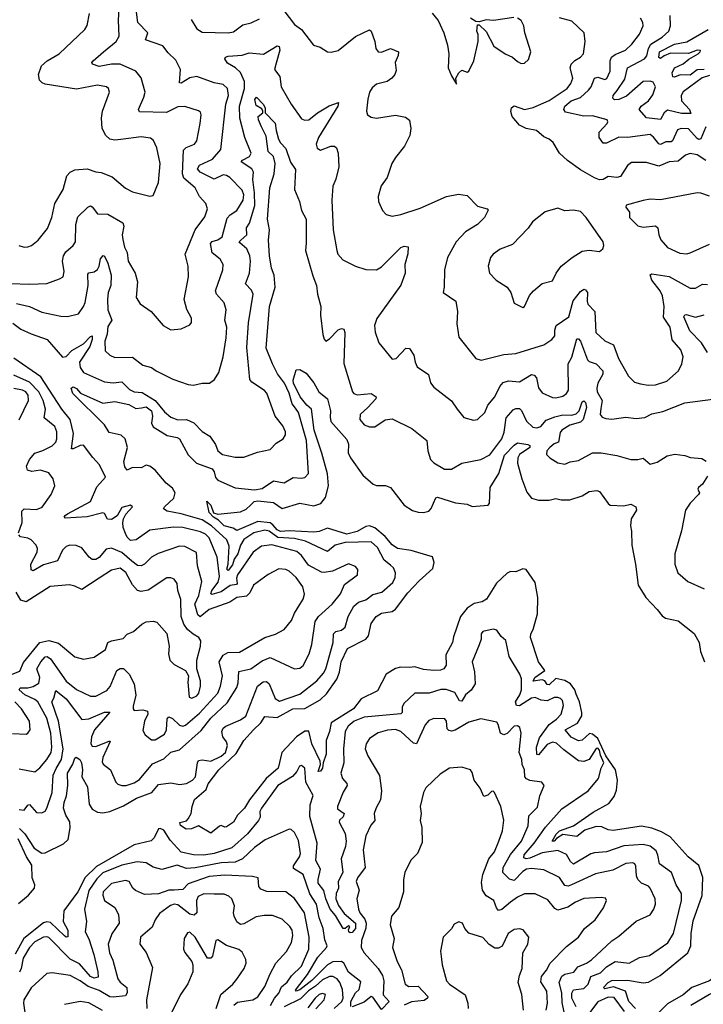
# Model space of a CAD drawing. Extents: x 1246230 to 1426786, y 660032 to 763141.
# Tile 437 of 566: x 1412799 to 1416720, y 688809 to 694460. Entities that reach past the tile are written whole.
import ezdxf

# ---------------------------------------------------------------- set-up
doc = ezdxf.new("R2010")
doc.units = 0

msp = doc.modelspace()

# ---------------------------------------------------------------- linework, layer by layer
at = {"layer": '0CON10XD'}
for points in [[(1412745, 692946.2), (1412855, 692942.3), (1412955, 692946.7), (1413027.6, 692972.4), (1413047.1, 692985), (1413053.3, 693015), (1413043.8, 693075), (1413050.4, 693105), (1413062.7, 693127.3), (1413105.3, 693164.7), (1413118.8, 693185), (1413120.5, 693285), (1413131.3, 693328.7), (1413189.2, 693385), (1413205, 693391.4), (1413215, 693387.1), (1413245, 693346.2), (1413305, 693343.5), (1413389.5, 693295), (1413395.4, 693275), (1413386.2, 693225), (1413389.4, 693199.4), (1413400.5, 693155), (1413415.5, 693125), (1413421.1, 693075), (1413460.5, 693005), (1413473.5, 692955), (1413467.1, 692865), (1413489.1, 692829.1), (1413553.3, 692785), (1413621.2, 692705), (1413665, 692681.2), (1413725, 692686), (1413775, 692710), (1413785, 692722.5), (1413785, 692747.5), (1413756.8, 692796.8), (1413742.5, 692855), (1413767.5, 692985), (1413765.5, 693045), (1413748.6, 693115), (1413805, 693254.4), (1413860.4, 693329.6), (1413875.4, 693375), (1413866.7, 693405), (1413829.4, 693445), (1413804.5, 693495), (1413740.5, 693550.5), (1413731.7, 693575), (1413737.6, 693712.4), (1413753.1, 693726.9), (1413801.4, 693745), (1413815.3, 693764.7), (1413834.6, 693865), (1413839.4, 693915), (1413835, 693928.8), (1413825, 693938.1), (1413745, 693962.7), (1413705, 693960), (1413641.5, 693928.5), (1413485, 693931.4), (1413479.4, 693945), (1413511.1, 694015), (1413518.6, 694045), (1413496.2, 694126.2), (1413464.2, 694165), (1413375, 694204.5), (1413325, 694205.9), (1413255, 694191.9), (1413216, 694205), (1413212, 694215), (1413220.8, 694225), (1413278.5, 694275), (1413352.1, 694335), (1413369.6, 694365), (1413365.7, 694455), (1413370.6, 694565)], [(1412781.1, 692831.1), (1412854.4, 692814.4), (1412925, 692782.4), (1413035, 692758.5), (1413073.7, 692756.3), (1413135, 692772.5), (1413165, 692814.4), (1413173.4, 692836.6), (1413192.2, 692935), (1413190.1, 692999.9), (1413195, 693008.1), (1413225, 693013.8), (1413245, 693026.5), (1413255.3, 693045), (1413262.3, 693087.7), (1413277.5, 693107.5), (1413285, 693103.8), (1413305, 693062.9), (1413322.6, 692995), (1413320.7, 692935), (1413306.4, 692895), (1413301.7, 692855), (1413304.4, 692795), (1413326.7, 692735), (1413305, 692699.2), (1413299.7, 692655), (1413286.7, 692615), (1413289.4, 692559.4), (1413316, 692535), (1413345, 692521.5), (1413445, 692524.4), (1413505, 692476.7), (1413555, 692464.5), (1413580.6, 692445), (1413677.2, 692397.2), (1413765, 692366.2), (1413795, 692362.9), (1413845, 692374.2), (1413887.5, 692375), (1413916.2, 692395), (1413941.4, 692435), (1413965.4, 692524.7), (1413983.8, 692635), (1413986.2, 692695), (1413974.6, 692735), (1413983.5, 692795), (1413971.1, 692835), (1413927.8, 692885), (1413922.1, 692905), (1413963.5, 693025), (1413965.5, 693055), (1413949.5, 693085), (1413902, 693122), (1413892.8, 693175), (1413901.9, 693188.1), (1413935, 693196.6), (1413960.4, 693215), (1413989, 693321), (1414005, 693340), (1414045, 693364.6), (1414080.4, 693425), (1414084.4, 693455), (1414075, 693481.5), (1414004.1, 693554.1), (1413985, 693566.8), (1413965, 693569.7), (1413915, 693546), (1413833.3, 693585), (1413817.9, 693605), (1413829.4, 693625), (1413905, 693660.8), (1413952.3, 693715), (1413981.1, 693975), (1413996, 694025), (1413990, 694065), (1413965, 694087.5), (1413915, 694098), (1413815, 694134), (1413775, 694127.2), (1413725, 694096.9), (1413715, 694098.8), (1413720.4, 694175), (1413695, 694228.1), (1413650.4, 694270.4), (1413619.6, 694309.6), (1413519.4, 694345), (1413533.1, 694385), (1413476.7, 694445), (1413463.9, 694535)], [(1414288.1, 694545), (1414375, 694433.2), (1414414.5, 694405), (1414484.6, 694314.6), (1414522.5, 694302.5), (1414565, 694275.8), (1414585.7, 694274.3), (1414625, 694284.4), (1414725, 694364.5), (1414805, 694402), (1414814.3, 694394.3), (1414835.5, 694335), (1414842.2, 694295), (1414855, 694276), (1414875, 694274.5), (1414925, 694294.4), (1414970.8, 694275), (1414969.5, 694255), (1414953.3, 694215), (1414957.9, 694167.9), (1414950, 694145), (1414934.3, 694125), (1414905.8, 694105), (1414845, 694090.8), (1414820.7, 694069.3), (1414805.8, 694045), (1414795.7, 694005), (1414788.8, 693935), (1414794.2, 693914.2), (1414815, 693900.8), (1414845, 693895.8), (1414955, 693911.9), (1415011.1, 693901.1), (1415034.2, 693884.2), (1415041.9, 693835), (1415036.9, 693795), (1415005.4, 693734.7), (1414955, 693670), (1414933.3, 693635), (1414906, 693555), (1414872.4, 693507.6), (1414854.2, 693445.8), (1414857.7, 693417.7), (1414880, 693365), (1414901.7, 693341.7), (1414935, 693331.9), (1414985, 693341.5), (1415095, 693378.9), (1415246.2, 693445), (1415315, 693458.2), (1415365, 693450.8), (1415425, 693390), (1415480, 693375), (1415486.4, 693366.4), (1415465.7, 693325), (1415425.3, 693284.7), (1415355, 693243.3), (1415301.9, 693185), (1415252.5, 693095), (1415235.5, 693024.4), (1415234.1, 692925.9), (1415227.5, 692895), (1415300, 692845), (1415309.5, 692785), (1415305.7, 692715.7)], [(1412793.3, 693165), (1412825, 693154.2), (1412845, 693155.8), (1412865.5, 693164.5), (1412903.8, 693195), (1412957.9, 693262.1), (1412982.9, 693325), (1413000, 693405), (1413048.9, 693485), (1413068.9, 693565), (1413087.5, 693585), (1413115, 693598.5), (1413185, 693604.5), (1413235, 693586.7), (1413265, 693582.9), (1413329.4, 693559.4), (1413405, 693494.2), (1413445, 693471.9), (1413545, 693448), (1413565, 693451.2), (1413594.4, 693525), (1413603.5, 693635), (1413585.7, 693725), (1413567, 693767), (1413549.5, 693779.5), (1413495, 693788.5), (1413378, 693772), (1413345, 693768.5), (1413315, 693775.6), (1413291.9, 693795), (1413272.5, 693835), (1413268.2, 693895), (1413273.8, 693935), (1413314.3, 694045), (1413307.1, 694065), (1413296, 694075), (1413245, 694084.6), (1413125, 694062.1), (1412945, 694090), (1412927.3, 694097.3), (1412913.1, 694113.1), (1412907.3, 694145), (1412924.4, 694195), (1412955.3, 694224.7), (1413024.2, 694265), (1413172.5, 694405), (1413185, 694427.5), (1413198.8, 694495)], [(1413781.9, 694461.9), (1413815, 694408.2), (1413845, 694388.5), (1413995, 694384.1), (1414025, 694390), (1414078.3, 694431.7), (1414126.9, 694443.1), (1414175, 694464.4)], [(1415165, 694497.5), (1415199.4, 694455), (1415232.5, 694385), (1415253.3, 694315), (1415260, 694265), (1415256.7, 694185), (1415275, 694137.5), (1415305, 694090), (1415300, 694125), (1415317.5, 694155), (1415335, 694170), (1415365, 694160), (1415375, 694164), (1415403.3, 694225), (1415428.8, 694335), (1415428.8, 694375), (1415420, 694395), (1415425, 694430), (1415435, 694430), (1415475, 694392.5), (1415519.1, 694309.1), (1415584.3, 694264.3), (1415625, 694246), (1415655, 694220), (1415675, 694208.8), (1415695, 694210), (1415717.9, 694232.1), (1415730, 694275), (1415695.6, 694385), (1415690, 694425), (1415675, 694455.8), (1415655, 694469.4)], [(1415632.5, 694472.5), (1415515.8, 694455.8), (1415475, 694458.8), (1415435, 694447.5), (1415415, 694450), (1415385, 694470)], [(1416735, 693651.6), (1416685, 693684), (1416645, 693692.9), (1416617.1, 693682.9), (1416575, 693648.9), (1416525, 693644.6), (1416465, 693618.9), (1416395, 693640.5), (1416308.8, 693641.2), (1416286.2, 693623.8), (1416245, 693560), (1416225, 693555.4), (1416175, 693559.5), (1416145, 693543.5), (1416125, 693541.1), (1416095, 693552.2), (1416015, 693599.5), (1415941.3, 693651.3), (1415895, 693694.2), (1415858.9, 693755), (1415836.1, 693773.9), (1415805, 693788.5), (1415764, 693825), (1415703.6, 693836.4), (1415665.7, 693855.7), (1415624.5, 693905), (1415615.9, 693934.1), (1415620, 693955), (1415635, 693965.8), (1415695, 693945.7), (1415745, 693955.5), (1415835, 693996.4), (1415938.2, 694065), (1415959.6, 694095), (1415971.1, 694125), (1415957.1, 694185), (1415962.5, 694205), (1415983.7, 694226.3), (1416015.8, 694245), (1416031.9, 694265), (1416043.1, 694335), (1416035.8, 694385), (1415965, 694452.5), (1415895, 694470.4)], [(1416734.1, 693845), (1416705, 693776.2), (1416695, 693772.6), (1416685, 693777.9), (1416635, 693834.6), (1416593.6, 693836.4), (1416572.4, 693827.6), (1416543.3, 693765), (1416535, 693759.2), (1416505, 693758.8), (1416475, 693743.6), (1416465, 693747.2), (1416435, 693786.9), (1416415, 693802.3), (1416285, 693784.7), (1416235, 693785.3), (1416165, 693752.2), (1416145, 693750.8), (1416122.5, 693785), (1416122.5, 693815), (1416169.5, 693865), (1416173.3, 693875), (1416168.6, 693885), (1416085, 693907.8), (1416035, 693906.4), (1415930.5, 693930.5), (1415919.4, 693945), (1415926.2, 693965), (1415961.2, 693995), (1416015.4, 694014.6), (1416061.6, 694055), (1416077.2, 694075), (1416095.3, 694124.7), (1416115, 694129.7), (1416155, 694117.3), (1416167.4, 694122.6), (1416185.9, 694165), (1416186.2, 694225), (1416194, 694245), (1416215, 694260.9), (1416274.6, 694285.4), (1416310.9, 694319.1), (1416355, 694378), (1416374.4, 694425), (1416373.3, 694443.3), (1416359.8, 694469.8)], [(1416755, 694140), (1416713.9, 694126.1), (1416605, 694047.1), (1416593.9, 694025), (1416595.3, 693995), (1416640.9, 693945), (1416648.3, 693921.7), (1416595, 693921.2), (1416515, 693941.1), (1416495, 693926), (1416475, 693887.5), (1416395, 693896.2), (1416351.9, 693945), (1416363.1, 693965), (1416405.9, 693994.1), (1416431.5, 694028.5), (1416446.6, 694075), (1416432.7, 694102.7), (1416415, 694108), (1416375, 694104.8), (1416278.8, 694021.2), (1416235, 694002.8), (1416210.4, 694000.4), (1416200.5, 694010.5), (1416202.7, 694025), (1416225.9, 694054.1), (1416269.2, 694119.2), (1416286.1, 694185), (1416383, 694235), (1416396.4, 694253.6), (1416406.3, 694295), (1416419.7, 694320.3), (1416485, 694359.8), (1416522.1, 694395), (1416531.1, 694425), (1416529.3, 694485)], [(1416725, 694173.7), (1416685, 694172.6), (1416645, 694141.5), (1416586.6, 694143.4), (1416555, 694130), (1416545, 694132.9), (1416542.1, 694155), (1416555.3, 694185), (1416605, 694206.3), (1416636.9, 694233.1), (1416691.5, 694265), (1416702.9, 694275), (1416703.6, 694283.6), (1416685, 694285.6), (1416634.6, 694265.4), (1416532.4, 694267.6), (1416496.3, 694253.7), (1416475, 694237.1), (1416465, 694243.3), (1416467.9, 694275), (1416555, 694320.5), (1416625, 694333.9), (1416747.1, 694405)], [(1412758.8, 692718.8), (1412805.7, 692685), (1412865, 692656.8), (1412955.8, 692625.8), (1413045, 692523.8), (1413065, 692528.2), (1413097.7, 692562.3), (1413165, 692600.6), (1413205, 692642.5), (1413215, 692646), (1413214.5, 692625), (1413200.4, 692585), (1413140.9, 692495), (1413145.8, 692465), (1413165, 692434.6), (1413285, 692381.9), (1413335, 692375.8), (1413385, 692382.1), (1413427.8, 692337.8), (1413455, 692325.3), (1413501.3, 692321.3), (1413574.9, 692274.9), (1413629.1, 692209.1), (1413665, 692179.2), (1413705, 692164.6), (1413755, 692166.2), (1413797.1, 692147.1), (1413845, 692097.1), (1413889.9, 692069.9), (1413922.3, 692022.3), (1413935, 691985.8), (1413962, 691965), (1414035, 691950.5), (1414085, 691948.9), (1414162, 691978), (1414235, 691994.5), (1414270.1, 692029.9), (1414310.8, 692055), (1414322.6, 692077.4), (1414322.7, 692095), (1414308.9, 692128.9), (1414264.7, 692185), (1414217, 692317), (1414202.6, 692332.6), (1414130.1, 692380.1), (1414118.5, 692395), (1414100.9, 692579.1), (1414110.2, 692719.8), (1414138.8, 692885), (1414127.9, 692907.9), (1414094.5, 692945), (1414117.5, 693005), (1414122.3, 693075), (1414118, 693105), (1414101.8, 693145), (1414061.2, 693178.8), (1414058.5, 693185), (1414066.5, 693195), (1414102.3, 693225), (1414099.2, 693265), (1414116.7, 693293.3), (1414146.5, 693393.5), (1414146.2, 693466.1), (1414136.3, 693543.7), (1414139.2, 693585), (1414129.6, 693605), (1414069.4, 693645), (1414077.1, 693655), (1414116.2, 693675), (1414126.4, 693695), (1414090.9, 693785), (1414061.9, 693895), (1414059.6, 693965), (1414088.8, 694065), (1414088.1, 694105), (1414065, 694158), (1414037.5, 694185), (1413990.9, 694210.9), (1413975.8, 694235), (1413978.8, 694245), (1413995, 694251.2), (1414075, 694255.9), (1414115, 694270.9), (1414196.9, 694263.1), (1414275, 694310), (1414286.6, 694306.6), (1414290, 694285), (1414269, 694211), (1414260.5, 694175), (1414291.1, 694135), (1414298.9, 694075), (1414355.5, 693975), (1414415, 693892.2), (1414435, 693883.2), (1414457.5, 693885), (1414507.3, 693925), (1414573.6, 693966.4), (1414626.7, 693985), (1414624.2, 693965), (1414513.2, 693785), (1414498.6, 693745), (1414505, 693723.8), (1414525, 693712), (1414582.5, 693735), (1414605, 693734), (1414616, 693725), (1414625.7, 693695), (1414629.4, 693615), (1414611.9, 693545), (1414594.6, 693505), (1414588.5, 693425), (1414596.9, 693255), (1414617.1, 693135), (1414624.3, 693115), (1414653, 693083), (1414725, 693046), (1414785, 693026), (1414845, 693024.4), (1414875, 693041.9), (1414985, 693153.8), (1415005, 693161.2), (1415026.4, 693156.4), (1415025.7, 693115.7), (1415008.2, 693055), (1415009.6, 693005), (1414985, 692935.8), (1414847.5, 692745), (1414833.3, 692705), (1414837.8, 692667.8), (1414859.2, 692605), (1414935, 692512.5), (1414958, 692515), (1415013.8, 692575), (1415033.9, 692573.9), (1415059.4, 692535), (1415066.7, 692495), (1415078.7, 692468.7), (1415144.4, 692424.4), (1415155.7, 692375.7), (1415175, 692351.2), (1415275, 692272), (1415307.5, 692225), (1415346.4, 692176.4), (1415402.7, 692162.7), (1415425, 692165.8), (1415466.9, 692205), (1415485, 692248), (1415524.6, 692295.4), (1415553.2, 692355), (1415572, 692378), (1415602.3, 692387.7), (1415665, 692381.4), (1415735, 692423.4), (1415749.5, 692419.5), (1415763.1, 692405), (1415775, 692348), (1415795, 692318.6), (1415855, 692291.9), (1415875, 692290.6), (1415915, 692300.6), (1415935, 692315.7), (1415946.2, 692333.8), (1415944.4, 692485.6), (1415966.7, 692523.3), (1415995, 692629.2), (1416005, 692628.6), (1416014.7, 692614.7), (1416055, 692509.1), (1416065, 692498.8), (1416105, 692484.6), (1416144.6, 692445), (1416144.1, 692425), (1416115.2, 692375), (1416108.4, 692345), (1416112.1, 692325), (1416139.5, 692275), (1416131.9, 692228.1), (1416128.5, 692195), (1416140, 692180), (1416160.6, 692170.6), (1416195, 692167.8), (1416275, 692180), (1416335, 692171.1), (1416385, 692176.5), (1416425, 692197.9), (1416488.6, 692211.5), (1416615, 692262.2), (1416775, 692281.9)], [(1412798, 689818), (1412827.3, 689787.3), (1412882, 689705), (1412925, 689676.9), (1412945, 689679.3), (1413049.4, 689730.6), (1413075.8, 689755), (1413088.3, 689821.7), (1413085.8, 689855.8), (1413063.9, 689895), (1413050.6, 689935), (1413053, 689967), (1413066.8, 690005), (1413074.8, 690064.8), (1413071.9, 690135), (1413102.5, 690187.5), (1413115, 690222), (1413122.9, 690227.1), (1413144.4, 690215), (1413153.1, 690195), (1413158, 690155), (1413154.3, 690115), (1413188, 690058), (1413197.1, 689957.1), (1413215, 689930), (1413245, 689911.8), (1413275, 689908), (1413315, 689915.9), (1413395, 689947.9), (1413467.9, 689992.1), (1413557.5, 690025), (1413595, 690071.4), (1413665, 690081.1), (1413715, 690070.5), (1413755, 690076), (1413790.5, 690095), (1413806.9, 690115), (1413817.7, 690195), (1413825, 690208.9), (1413845, 690213.2), (1413895, 690204.7), (1413955, 690233), (1413978.9, 690255), (1413991.5, 690295), (1413985.3, 690315), (1413964.8, 690344.8), (1413957.8, 690375), (1413965.8, 690394.2), (1413981.4, 690405), (1414065, 690441.1), (1414095, 690463.6), (1414163.1, 690635), (1414195, 690660), (1414215, 690661.5), (1414229.4, 690649.4), (1414263.5, 690563.5), (1414288.8, 690548.8), (1414405, 690589.1), (1414503.9, 690665), (1414540.8, 690709.2), (1414554.2, 690735), (1414597.4, 690885), (1414599.4, 690935), (1414611.7, 690948.3), (1414645, 690957.1), (1414665, 690974.3), (1414683.5, 691035), (1414716.2, 691093.8), (1414742.1, 691117.9), (1414785, 691130.8), (1414825, 691160.8), (1414875.7, 691175), (1414939.6, 691230.4), (1414951.7, 691258.3), (1414954.5, 691285), (1414942.2, 691315), (1414925, 691329.6), (1414888.8, 691358.8), (1414851.2, 691431.2), (1414815, 691464), (1414665, 691460.7), (1414607.8, 691445), (1414565, 691408.7), (1414438.2, 691468.2), (1414375, 691482.2), (1414279, 691489), (1414229.7, 691525), (1414205, 691530.3), (1414142.1, 691515), (1414085, 691477.5), (1414065, 691444.7), (1414049.3, 691395), (1414028.7, 691365), (1414018.7, 691331.3), (1413995, 691298.5), (1413986.5, 691306.5), (1413993.9, 691336.1), (1413999.3, 691439.3), (1413987.2, 691475), (1413898, 691555), (1413845, 691590.3), (1413725, 691624.8), (1413645, 691640), (1413623.4, 691653.4), (1413628.6, 691665), (1413683.6, 691715), (1413690.4, 691745), (1413675, 691771.5), (1413639.7, 691799.7), (1413575.7, 691875.7), (1413545, 691897), (1413525, 691903), (1413495, 691888.8), (1413445, 691890.7), (1413415, 691875.7), (1413401.8, 691895), (1413395.2, 691925.2), (1413417.7, 692005), (1413404.4, 692055), (1413381.2, 692075), (1413311.8, 692091.8), (1413284.8, 692134.8), (1413103.8, 692315), (1413093.8, 692345), (1413105, 692352.5), (1413125, 692343.5), (1413147.1, 692317.1), (1413275, 692260), (1413345, 692269.7), (1413425, 692251), (1413465, 692229.5), (1413496.8, 692233.2), (1413525, 692237.6), (1413554.8, 692215), (1413560.9, 692185), (1413554.8, 692144.8), (1413565, 692123.1), (1413644.5, 692074.5), (1413702.8, 692062.8), (1413715, 692055.2), (1413765, 691963.1), (1413812.3, 691915), (1413902.9, 691882.9), (1413914.8, 691865), (1413922.3, 691832.3), (1413935, 691817.2), (1414035, 691773.2), (1414145, 691762.5), (1414189.4, 691770.6), (1414255, 691813.1), (1414315, 691801.5), (1414367.3, 691832.7), (1414415, 691828.9), (1414435, 691833.1), (1414454.4, 691855), (1414444, 692045), (1414397.8, 692205), (1414381.1, 692231.1), (1414362.5, 692255), (1414345, 692316.9), (1414317, 692375), (1414277.3, 692427.3), (1414248.5, 692485), (1414211.9, 692575), (1414232.1, 692815), (1414264.1, 692925), (1414257.9, 692995), (1414242.9, 693035), (1414230.8, 693105), (1414226.7, 693195), (1414230.7, 693255), (1414219.4, 693315), (1414233.3, 693495), (1414259.2, 693575), (1414263.4, 693635), (1414255.2, 693675.2), (1414224.8, 693704.8), (1414211.8, 693791.8), (1414186.1, 693845), (1414168.1, 693885), (1414166.2, 693903.8), (1414192.5, 693925), (1414193.8, 693935), (1414188, 693948), (1414155, 693968), (1414147.3, 694002.7), (1414156.7, 694015), (1414196, 693975), (1414207.5, 693955), (1414206.7, 693925), (1414265, 693866.7), (1414269.2, 693825), (1414283.5, 693775), (1414295, 693752.9), (1414325, 693721.1), (1414352.7, 693642.7), (1414381.2, 693601.2), (1414375.9, 693485), (1414402.9, 693417.1), (1414414.6, 693364.6), (1414441.1, 693315), (1414442.8, 693177.2), (1414437.2, 693135), (1414479.5, 692989.5), (1414502.1, 692935), (1414506.4, 692885), (1414526.5, 692815), (1414523.8, 692765), (1414537, 692653), (1414545, 692626.7), (1414555, 692616.2), (1414575, 692628), (1414625, 692680), (1414645, 692688), (1414658.8, 692685), (1414664.3, 692664.3), (1414657.8, 692487.8), (1414706.9, 692325), (1414714.7, 692314.7), (1414735, 692308.2), (1414815, 692314.6), (1414844.2, 692295), (1414841.4, 692285), (1414795.8, 692234.2), (1414751.1, 692195), (1414750, 692165), (1414775, 692136), (1414805, 692124), (1414835, 692124), (1414895, 692164.2), (1414935, 692170), (1415048, 692115), (1415135, 692046), (1415140.5, 691985), (1415155.4, 691935.4), (1415175, 691916.9), (1415235, 691880.5), (1415275, 691880), (1415335, 691915.5), (1415444.6, 691935.3), (1415495, 691962.2), (1415565, 692054.5), (1415577.7, 692092.3), (1415589.4, 692175), (1415629, 692221), (1415645, 692228.8), (1415665, 692228.1), (1415676.8, 692216.8), (1415705, 692156.1), (1415742.1, 692122.1), (1415765, 692118.2), (1415787.5, 692125), (1415818.3, 692161.7), (1415868.1, 692181.9), (1415915, 692192.5), (1415965, 692190.4), (1415990.8, 692199.2), (1416008, 692215), (1416025, 692266.2), (1416035, 692273.1), (1416045, 692264), (1416050.3, 692235), (1416031.6, 692165), (1416015, 692149.5), (1415955, 692133.1), (1415908.8, 692105), (1415899.7, 692090.3), (1415890, 692035), (1415865, 692026.5), (1415838.8, 692005), (1415823.3, 691985), (1415820.8, 691965), (1415838.8, 691945), (1415885, 691916.7), (1415925, 691909.2), (1415957.3, 691922.7), (1416005, 691930), (1416085, 691973.5), (1416135, 691973.6), (1416225, 691958.2), (1416305, 691936.7), (1416345, 691935.6), (1416375, 691942.9), (1416415, 691909.2), (1416455, 691920.8), (1416512.4, 691957.6), (1416557.3, 691967.3), (1416615, 691959.2), (1416647, 691947), (1416711.2, 691941.2), (1416735.8, 691925.8)], [(1416755, 693447.7), (1416705, 693465.6), (1416685, 693466.7), (1416475, 693426.7), (1416415, 693429.4), (1416375, 693423.1), (1416276.7, 693395), (1416276.2, 693385), (1416296.2, 693355), (1416296.2, 693325), (1416345, 693277.1), (1416375, 693269.5), (1416445, 693278), (1416458.6, 693265), (1416464.4, 693225), (1416476.2, 693196.2), (1416515, 693153.1), (1416585, 693119.6), (1416625, 693115.6)], [(1415685, 692808), (1415693.8, 692815), (1415723, 692877), (1415745.4, 692904.7), (1415795, 692946.7), (1415855, 692962), (1415875.5, 693005), (1415905, 693046.7), (1415967.1, 693095), (1416025, 693131.8), (1416065, 693136.7), (1416125, 693130), (1416144.3, 693145.7), (1416149.2, 693165), (1416145.7, 693185), (1416048.6, 693325), (1416015, 693359.2), (1415975, 693367.1), (1415925, 693362.5), (1415885, 693379.2), (1415813.3, 693356.7), (1415740.2, 693299.8), (1415715, 693264.2), (1415625, 693170.9), (1415555, 693143.3), (1415514, 693115), (1415500, 693095), (1415485.7, 693045), (1415494.2, 693005), (1415532.5, 692965), (1415595, 692925.8), (1415615.7, 692895), (1415635, 692833.3), (1415685, 692808)], [(1416625, 693115.6), (1416645, 693121.5), (1416755, 693171.8)], [(1415305.7, 692715.7), (1415317.6, 692637.6), (1415415.8, 692515.8), (1415445.9, 692505.9), (1415575, 692538.5), (1415645, 692544.4), (1415805, 692594.4), (1415850.8, 692625), (1415867.5, 692645), (1415867.6, 692677.6), (1415876.2, 692705), (1415949.1, 692755), (1415973.9, 692846.1), (1416015, 692900), (1416035, 692914.2), (1416045, 692910.8), (1416056.7, 692895), (1416053.9, 692845), (1416058.4, 692828.4), (1416097.9, 692785), (1416102.9, 692665), (1416155, 692616.7), (1416204.3, 692595), (1416233.9, 692515), (1416291.4, 692415), (1416325, 692380.8), (1416360.7, 692370.7), (1416403.6, 692363.6), (1416445, 692365.4), (1416510, 692385), (1416577.9, 692445), (1416597.3, 692485), (1416605.5, 692525), (1416591.9, 692565), (1416542.4, 692622.4), (1416529.3, 692695), (1416492.7, 692752.7), (1416494.7, 692815), (1416486.6, 692875), (1416472.5, 692905), (1416424.6, 692965), (1416415, 692996.2), (1416425, 693000.8), (1416525, 692985.8), (1416645, 692918.8), (1416675, 692920), (1416715, 692943.3), (1416745, 692940)], [(1416745, 692550.9), (1416710.5, 692605), (1416642.7, 692675), (1416608.5, 692755), (1416613.7, 692766.3), (1416621.8, 692768.2), (1416675, 692752.3), (1416725, 692766.7)], [(1413885, 691487.4), (1413865, 691508.4), (1413835, 691521.9), (1413735, 691545.2), (1413681.8, 691548.2), (1413545, 691530.7), (1413467.1, 691475), (1413435, 691471.5), (1413415, 691489.5), (1413405, 691510.6), (1413392.9, 691545), (1413390.4, 691575), (1413393.7, 691596.3), (1413407.5, 691622.5), (1413445.6, 691665), (1413435, 691674.2), (1413385, 691660.6), (1413356.9, 691613.1), (1413325, 691592.1), (1413303.1, 691593.1), (1413286, 691626), (1413275, 691630), (1413185, 691606.4), (1413058.6, 691598.6), (1413054.3, 691605), (1413059.4, 691615), (1413072.5, 691625), (1413205.2, 691694.8), (1413240.5, 691779.5), (1413291.2, 691835), (1413255.5, 691905), (1413218, 691948), (1413165, 692018.2), (1413145, 692016), (1413105, 691996.5), (1413095, 691998), (1413106.7, 692085), (1413088.8, 692165), (1413040.9, 692225), (1412919.7, 692409.7), (1412765, 692518.6)], [(1414385.8, 690345), (1414301.4, 690255), (1414280.8, 690165), (1414212, 690105), (1414117.5, 689982.5), (1414087.8, 689935), (1414048.5, 689895), (1414025.6, 689855), (1413985, 689828.8), (1413975, 689826.7), (1413955, 689836.2), (1413945, 689832), (1413895, 689791.2), (1413825, 689833.3), (1413784.4, 689815.7), (1413754.3, 689815), (1413721.5, 689835), (1413717.2, 689852.8), (1413755, 689862.5), (1413765, 689873.6), (1413781.5, 689905), (1413787.1, 689945), (1413801.4, 689985), (1413867.6, 690042.4), (1413879.2, 690075), (1413940, 690155), (1414040.5, 690249.5), (1414085, 690323.9), (1414140.3, 690385), (1414181.5, 690425), (1414205, 690461.9), (1414275, 690455.2), (1414365, 690505.7), (1414435, 690506.5), (1414522.8, 690557.2), (1414558.4, 690591.6), (1414618.4, 690675), (1414632.7, 690715), (1414641.8, 690775), (1414679.5, 690850.5), (1414784.2, 690905), (1414798.7, 690925), (1414814.8, 690995.2), (1414843.6, 691035), (1414875, 691053.9), (1414935, 691064.4), (1414955, 691076.3), (1415025, 691170.3), (1415089.4, 691240.6), (1415168.9, 691311.1), (1415175.3, 691345), (1415167.2, 691377.2), (1415082.2, 691402.2), (1415045, 691414.2), (1414965, 691425.9), (1414935, 691446.7), (1414894.4, 691495), (1414835, 691544.8), (1414806, 691556), (1414785, 691551.5), (1414735, 691523.6), (1414675, 691507.4), (1414565, 691541.9), (1414516.2, 691523.8), (1414485, 691519.8), (1414345, 691526.1), (1414295, 691522.8), (1414275, 691531.7), (1414251.4, 691561.4), (1414235, 691572.3), (1414165, 691581.1), (1414045, 691529.2), (1414022.9, 691542.9), (1413972.2, 691555), (1413938.5, 691588.5), (1413910, 691605), (1413885, 691631.2), (1413873, 691697), (1413895, 691673.3), (1413910, 691630), (1413935, 691622.5), (1414065, 691636.7), (1414098.3, 691651.7), (1414122.3, 691675), (1414143.3, 691695), (1414165, 691699.8), (1414255, 691689.4), (1414305, 691654.8), (1414405, 691686.1), (1414485, 691669.3), (1414525.4, 691684.5), (1414552.6, 691717.4), (1414569.5, 691785), (1414563.4, 691853.4), (1414532.2, 691972.2), (1414487, 692105), (1414473.1, 692225), (1414445, 692248), (1414407.2, 692295), (1414369.4, 692375), (1414368, 692392), (1414385, 692451.2), (1414405, 692452.5), (1414442.1, 692432.1), (1414485, 692376.2), (1414515, 692324), (1414564.3, 692284.3), (1414582.2, 692215), (1414578.8, 692178.8), (1414584.2, 692155), (1414675, 692051.4), (1414684.6, 692025), (1414682.9, 691975), (1414695.3, 691945.3), (1414767, 691847), (1414825.4, 691795.4), (1414845, 691787.8), (1414896.5, 691786.5), (1414925, 691776.2), (1415004.2, 691674.2), (1415052.6, 691642.6), (1415085, 691633.1), (1415115, 691632.2), (1415145, 691639.5), (1415158.5, 691655), (1415185, 691716.2), (1415195, 691720), (1415298.3, 691688.3), (1415365, 691680), (1415395, 691666), (1415486.1, 691673.9), (1415493.9, 691686.1), (1415496.7, 691775), (1415546.3, 691855), (1415579.3, 691960.7), (1415635, 692018.4), (1415655, 692031.5), (1415713.1, 692023.1), (1415725.8, 692015.8), (1415724.7, 692005), (1415665.2, 691965), (1415656.9, 691945), (1415654.8, 691915), (1415678.8, 691825), (1415708.6, 691748.5), (1415735, 691713.8), (1415775, 691703.1), (1415835, 691703.2), (1415875, 691712.7), (1415905.4, 691704.6), (1415955, 691705.4), (1416025, 691727.5), (1416065, 691753.3), (1416108.7, 691758.7), (1416125, 691752), (1416173.8, 691683.8), (1416186, 691675), (1416265, 691669.4), (1416305, 691679.6), (1416332.1, 691665), (1416336.9, 691645), (1416305.5, 691595), (1416302.2, 691555), (1416308.6, 691525), (1416309.4, 691445), (1416330.8, 691335), (1416345.7, 691215), (1416390, 691145), (1416455.7, 691075), (1416485, 691038), (1416503.8, 691025), (1416575, 691010.8), (1416668.3, 690938.3), (1416696.9, 690885), (1416704.4, 690835), (1416726, 690775)], [(1412791.8, 691515), (1412812.3, 691575), (1412811.3, 691638.7), (1412825, 691652.5), (1412895, 691650), (1412926.7, 691663.3), (1412980, 691735), (1413000.8, 691785), (1412991.4, 691825), (1412965, 691859.4), (1412917.5, 691875), (1412867.3, 691867.3), (1412844, 691875), (1412837, 691897), (1412854.5, 691935.6), (1412885, 691972.5), (1412931.9, 691988.1), (1412985, 692015.4), (1413006.1, 692035), (1413012.2, 692055), (1413010.8, 692095), (1413000, 692125), (1412939.3, 692175), (1412947.5, 692225), (1412933.6, 692275), (1412908.4, 692325), (1412855, 692380), (1412765, 692419.7)], [(1412796.1, 692163.9), (1412848.9, 692275), (1412847.8, 692305), (1412833.1, 692325), (1412815.4, 692335), (1412765, 692344.6)], [(1416745, 691840), (1416715.6, 691794.4), (1416692.5, 691775), (1416688.8, 691765), (1416697.5, 691745), (1416693.1, 691735), (1416645, 691686.4), (1416618.6, 691645), (1416595.8, 691525.8), (1416557.5, 691395), (1416556.9, 691335), (1416574.4, 691285), (1416632, 691235), (1416725, 691194.4)], [(1412795, 690160.9), (1412885, 690144.4), (1412915, 690166.7), (1412954.1, 690214.1), (1412978.4, 690255), (1412983.6, 690285), (1412976.4, 690365), (1412955, 690451.8), (1412902.1, 690545), (1412885, 690558.9), (1412827.2, 690585), (1412795.3, 690615), (1412802, 690625), (1412845, 690625.5), (1412875, 690633.3), (1412907.8, 690652.2), (1412913.5, 690685), (1412896.4, 690735), (1412919.3, 690775), (1412945, 690804.2), (1412955.6, 690805.6), (1412975, 690792.2), (1413065, 690663.6), (1413125, 690616), (1413205, 690577.1), (1413235, 690578.2), (1413299.4, 690610.6), (1413317.2, 690632.7), (1413355, 690724.4), (1413375, 690737.3), (1413395, 690736.2), (1413427.1, 690705), (1413455, 690648), (1413465.7, 690584.3), (1413450.2, 690519.8), (1413448.9, 690505), (1413455.5, 690495.6), (1413505, 690498.9), (1413532.2, 690492.2), (1413533.6, 690475), (1413515, 690433.8), (1413505, 690380), (1413518, 690355), (1413555, 690327.8), (1413575, 690326.5), (1413629.7, 690360.3), (1413640.3, 690385), (1413645, 690447.5), (1413655, 690458.8), (1413675, 690450), (1413715, 690410.8), (1413735, 690405.6), (1413748.8, 690411.2), (1413829.7, 690480.3), (1413936, 690595), (1413951.3, 690635), (1413962.5, 690695), (1413943.7, 690775), (1413966.5, 690813.5), (1413991.8, 690828.2), (1414058.8, 690831.2), (1414205, 690915.3), (1414266.5, 690933.5), (1414315, 690960), (1414357.3, 691012.7), (1414374.6, 691055), (1414405.2, 691104.8), (1414424.6, 691135), (1414433.2, 691163.2), (1414422.5, 691205), (1414385, 691258.9), (1414344.3, 691295), (1414325, 691305.5), (1414285, 691308.5), (1414223.3, 691276.7), (1414140.6, 691215), (1414118.6, 691171.4), (1414099, 691151), (1414045, 691144.6), (1414003.4, 691116.6), (1413885, 691075.2), (1413833.3, 691033.3), (1413820.6, 691045), (1413803.5, 691105), (1413826.3, 691156.4), (1413844.1, 691235), (1413819.4, 691325), (1413813.3, 691403.3), (1413745, 691437.7), (1413715, 691439.6), (1413592.9, 691397.2), (1413554.5, 691375.5), (1413513.8, 691336.2), (1413495, 691326.2), (1413475, 691328.2), (1413442.1, 691352.1), (1413385, 691402), (1413325, 691427.3), (1413295, 691422.2), (1413255, 691374.5), (1413235, 691362.5), (1413215, 691362.2), (1413196.4, 691376.4), (1413155, 691430), (1413122.2, 691442.2), (1413086.2, 691443.8), (1413065, 691436.2), (1413043.3, 691416.7), (1413015, 691354.5), (1412935, 691331.4), (1412875, 691297.5), (1412865, 691303.8), (1412862.7, 691335), (1412898, 691405), (1412901.1, 691425), (1412893.1, 691445), (1412865, 691475.3), (1412845, 691485.3), (1412803.2, 691493.2), (1412792.9, 691502.9)], [(1412795, 689927.1), (1412825, 689923.9), (1412845, 689951.4), (1412855, 689955.7), (1412895, 689910.8), (1412925, 689907.5), (1412945, 689918), (1412954.6, 689935.4), (1412984.4, 690025.6), (1412990.3, 690125), (1413007, 690163), (1413037.7, 690215), (1413048, 690275), (1413022.1, 690435), (1412982.9, 690545), (1412995, 690566), (1413005, 690610), (1413065, 690561.6), (1413155, 690443.8), (1413195, 690447.3), (1413285, 690486.8), (1413315.4, 690485.5), (1413226.9, 690385), (1413210.5, 690345), (1413206.2, 690305), (1413215, 690291.8), (1413235, 690289.2), (1413315, 690322), (1413318.5, 690318.5), (1413274.8, 690225), (1413271.3, 690201.3), (1413277.8, 690187.8), (1413320, 690155), (1413350, 690085), (1413362.2, 690072.3), (1413384.2, 690064.2), (1413408.8, 690065), (1413455, 690081.2), (1413485, 690100), (1413561.2, 690188.8), (1413625, 690217.7), (1413665, 690256.2), (1413715, 690270.7), (1413838.8, 690381.2), (1413895, 690452.3), (1413989.5, 690540.5), (1414045, 690627.1), (1414052.2, 690655), (1414055, 690719.5), (1414125, 690734.7), (1414190, 690780), (1414235, 690799.7), (1414375, 690735.6), (1414405, 690738.9), (1414425, 690753.3), (1414458.9, 690821.1), (1414475.3, 690874.7), (1414492.9, 691007.1), (1414512.7, 691035), (1414590.5, 691105), (1414638.2, 691165), (1414661.5, 691218.5), (1414737.1, 691275), (1414738, 691305), (1414725, 691322), (1414685, 691336.7), (1414593.8, 691296.2), (1414545, 691286.9), (1414529.4, 691289.4), (1414455, 691328.9), (1414415.2, 691385.2), (1414387.8, 691407.8), (1414245, 691446.1), (1414185, 691437.8), (1414138.5, 691405), (1414048.3, 691275), (1414042.8, 691255), (1414046.7, 691225), (1414041.8, 691218.2), (1414005, 691213), (1413955, 691176.4), (1413901.1, 691161.1), (1413895.9, 691165.9), (1413901.1, 691185), (1413937.3, 691232.7), (1413945.1, 691265.1), (1413930.5, 691375), (1413885, 691487.4)], [(1412745, 690699.7), (1412799.4, 690720.6), (1412819.6, 690770.4), (1412913.5, 690886.5), (1412965, 690897.4), (1413022.1, 690882.1), (1413115, 690804.4), (1413165, 690789.4), (1413225, 690801.1), (1413290, 690845), (1413304.4, 690885.6), (1413324.6, 690895.4), (1413391.5, 690908.5), (1413415, 690934), (1413450.9, 690949.1), (1413499.7, 690990.3), (1413525, 691004), (1413565, 691008.8), (1413585, 691002.5), (1413643, 690937), (1413655.5, 690865.5), (1413651.7, 690821.7), (1413660, 690785), (1413685, 690760), (1413748.8, 690725), (1413766.2, 690695), (1413762.3, 690657.7), (1413771.2, 690571.2), (1413786.1, 690566.1), (1413815, 690580), (1413826.4, 690595), (1413835.5, 690635), (1413835.5, 690665), (1413814.2, 690735), (1413814.3, 690785), (1413835.6, 690865), (1413837.1, 690895), (1413826, 690915), (1413792.9, 690932.9), (1413761.3, 690961.3), (1413740.8, 690990.8), (1413725.4, 691035), (1413722.9, 691132.9), (1413706.2, 691185), (1413702.2, 691225), (1413685, 691249.2), (1413665, 691256.9), (1413643.6, 691256.4), (1413535, 691187.1), (1413495, 691178.6), (1413474.8, 691184.8), (1413445, 691217.1), (1413406.8, 691286.8), (1413375, 691312.7), (1413325, 691301.2), (1413255.4, 691255), (1413155, 691189.7), (1413115, 691210), (1413085, 691216.9), (1412973.1, 691206.9), (1412835, 691119.1), (1412805, 691129.5), (1412777.7, 691175)], [(1416330.5, 688785), (1416292.6, 688825), (1416274.2, 688884.2), (1416205, 688909.7), (1416155, 688898.8), (1416146.7, 688905), (1416174.2, 688935), (1416194.6, 688945.5), (1416285, 688947.8), (1416375, 688932.2), (1416405, 688936.6), (1416472.8, 688975), (1416630.9, 689105), (1416648.8, 689145), (1416650.6, 689215), (1416661.4, 689288.6), (1416713.7, 689433.6), (1416717.9, 689537.9), (1416695.3, 689605.2), (1416632.5, 689655), (1416529.7, 689769.7), (1416479.5, 689799.5), (1416425, 689820), (1416365, 689831.8), (1416202.7, 689807.3), (1416175, 689810.5), (1416137.5, 689827.5), (1416105, 689829.3), (1416040.7, 689809.3), (1415995, 689773.1), (1415915, 689783.9), (1415878.1, 689761.9), (1415865, 689745.8), (1415853.6, 689745), (1415875.3, 689785), (1415895, 689804.7), (1415975, 689834.4), (1416087.8, 689912.2), (1416177.3, 689962.7), (1416208.4, 690001.6), (1416221.9, 690038.1), (1416228.8, 690095), (1416216.9, 690155), (1416160.4, 690235), (1416114.6, 690335), (1416085, 690360.7), (1416066.6, 690363.4), (1416025, 690326.1), (1416005, 690321.9), (1415962.3, 690342.3), (1415927.7, 690385), (1415997.5, 690422.5), (1416022.9, 690465), (1416023.9, 690485), (1416009.9, 690545), (1415991.5, 690588.5), (1415983.5, 690615), (1415958.1, 690648.1), (1415925, 690667.4), (1415875, 690678.9), (1415835, 690643.1), (1415825, 690645.3), (1415811.2, 690665), (1415795, 690672.4), (1415744.8, 690664.8), (1415754.6, 690685.4), (1415810.2, 690725), (1415775.5, 690775.5), (1415729.5, 690915), (1415730.6, 690935), (1415745, 690959.6), (1415769.1, 691050.9), (1415770.7, 691145), (1415755, 691230), (1415703.3, 691305), (1415685, 691308.2), (1415645, 691290.6), (1415615, 691293.3), (1415595, 691283.5), (1415533.8, 691226.2), (1415475.5, 691134.5), (1415450.7, 691119.3), (1415405, 691110), (1415365, 691083.7), (1415327, 691035), (1415287.8, 690917.8), (1415281.8, 690885), (1415242.3, 690815), (1415245.7, 690755), (1415231.4, 690735), (1415212.8, 690727.2), (1415174.7, 690724.8), (1415115, 690731.6), (1415065, 690747.1), (1415035, 690742.1), (1414982.5, 690745), (1414954.3, 690735.7), (1414901.1, 690705), (1414851.9, 690608.1), (1414757.2, 690562.8), (1414713.3, 690505), (1414584.4, 690425.6), (1414575.6, 690374.4), (1414557.5, 690322.5), (1414556.7, 690245), (1414539.4, 690195), (1414535.8, 690164.2), (1414525, 690147.5), (1414511.4, 690145), (1414523.5, 690185), (1414522.7, 690205), (1414473.8, 690305), (1414457, 690377), (1414435, 690376.5), (1414385.8, 690345)], [(1415990.6, 688795), (1415965.5, 688845), (1415966.6, 688873.4), (1415975, 688892.4), (1416035, 688899.5), (1416059.8, 688925), (1416075, 688968.2), (1416129.8, 688990.2), (1416165.2, 689024.8), (1416215, 689055.9), (1416295, 689046.2), (1416355, 689078.9), (1416411.1, 689088.9), (1416517.1, 689163), (1416549.3, 689215), (1416595.9, 689405), (1416594.6, 689445), (1416563.5, 689495), (1416537.3, 689565), (1416468.5, 689615), (1416460, 689665), (1416449.3, 689689.3), (1416415, 689716.6), (1416375, 689725.7), (1416265, 689719.6), (1416165, 689685.3), (1416095, 689678.9), (1416075, 689672.7), (1415975, 689612.9), (1415958, 689628), (1415935, 689668.5), (1415885, 689691.4), (1415795, 689678.2), (1415725, 689647.8), (1415703.3, 689645), (1415690.5, 689650.5), (1415692.9, 689667.1), (1415750.7, 689735), (1415814.8, 689825.2), (1415908.9, 689931), (1416060, 690035), (1416119.1, 690105), (1416134.6, 690165.4), (1416149.1, 690195), (1416129.5, 690239.5), (1416125, 690268.4), (1416115, 690279.3), (1416105, 690277.3), (1416065.9, 690214.1), (1416035, 690203.1), (1416005, 690207.6), (1415919.3, 690269.3), (1415877.5, 690307.5), (1415855, 690314.6), (1415825, 690300.9), (1415775, 690241.1), (1415765, 690243.9), (1415763.5, 690285), (1415781, 690339), (1415835.2, 690414.8), (1415877.1, 690445), (1415905.5, 690475), (1415917.3, 690525), (1415912.4, 690552.4), (1415901.2, 690565), (1415885, 690570), (1415865, 690570.4), (1415825, 690551.6), (1415790, 690555), (1415755, 690570.7), (1415735, 690565.5), (1415665, 690521.8), (1415648.4, 690525), (1415642.7, 690545), (1415667.5, 690585), (1415677.9, 690615), (1415677.1, 690677.1), (1415668.5, 690705), (1415605.5, 690805), (1415586.7, 690896.7), (1415560.6, 690920.6), (1415535, 690956.7), (1415515, 690962.2), (1415455, 690948.8), (1415446, 690935), (1415446, 690905), (1415435, 690873.3), (1415393.3, 690775), (1415407.9, 690717.9), (1415410.5, 690649.5), (1415387.9, 690612.1), (1415355, 690585.8), (1415335, 690549.2), (1415321.7, 690551.7), (1415295, 690599.6), (1415245, 690616.6), (1415215, 690615.3), (1415147.5, 690595), (1415065, 690595.5), (1415002.1, 690535), (1414991.8, 690515), (1414991.8, 690485), (1414984.2, 690475.8), (1414775, 690457.8), (1414717.3, 690435), (1414682, 690405), (1414666.6, 690375), (1414655.9, 690275), (1414657.1, 690195), (1414640.8, 690135), (1414650.9, 690105), (1414675, 690076.7), (1414677, 690065), (1414655, 690027.5), (1414621, 689945), (1414621.1, 689931.1), (1414660, 689905), (1414655, 689885.4), (1414633.4, 689866.6), (1414630.7, 689855), (1414665, 689789.5), (1414671.1, 689745), (1414667.1, 689715), (1414642.4, 689645), (1414652.2, 689565), (1414625.3, 689515), (1414627, 689475), (1414614.8, 689445), (1414611.4, 689415), (1414627, 689377), (1414660, 689330), (1414725.4, 689275), (1414725.4, 689245), (1414705, 689221.9), (1414695, 689219.2), (1414686.2, 689225), (1414683.9, 689236.1), (1414692.5, 689255), (1414685, 689260), (1414665.9, 689244.1), (1414653.8, 689243.8), (1414609.9, 689319.9), (1414579.8, 689355), (1414554.9, 689415), (1414542.8, 689462.8), (1414511.6, 689505), (1414510, 689525), (1414524.6, 689585), (1414496.5, 689635), (1414505.7, 689735), (1414463.5, 689886.5), (1414464.8, 689954.8), (1414482.4, 690007.6), (1414439.7, 690085), (1414434.5, 690165), (1414415, 690180), (1414404.6, 690175.4), (1414388.8, 690145), (1414363.2, 690116.8), (1414279.2, 690065), (1414185, 689934.5), (1414177, 689915), (1414177.1, 689882.9), (1414168.5, 689865), (1414105, 689787.8), (1414015, 689706.5), (1413915, 689675.8), (1413854.8, 689665.2), (1413795, 689667.9), (1413725, 689683.1), (1413661.6, 689751.6), (1413625, 689808.2), (1413605, 689818.5), (1413595, 689815.7), (1413570.5, 689765), (1413553.1, 689746.9), (1413456.1, 689723.9)], [(1412757.2, 690362.8), (1412835, 690360), (1412846.2, 690365), (1412858.6, 690385), (1412854.5, 690435), (1412809.1, 690505), (1412770, 690545)], [(1415922, 688765), (1415909.7, 688819.7), (1415908.7, 688875), (1415892.4, 688935), (1415908.5, 688971.5), (1415925, 688981.9), (1415976.8, 688993.2), (1415999.6, 689025), (1416050.5, 689045), (1416078.8, 689065), (1416195, 689174.5), (1416235, 689200.5), (1416335, 689287.3), (1416415, 689321.9), (1416436.4, 689355), (1416446.2, 689385), (1416443.8, 689415), (1416416.2, 689476.2), (1416405, 689487.3), (1416365, 689505.5), (1416344.6, 689525), (1416337, 689547), (1416333.1, 689603.1), (1416326.9, 689615), (1416315, 689620.9), (1416275, 689618), (1416201.1, 689578.9), (1416102.4, 689557.6), (1415964.4, 689495.6), (1415945, 689488.2), (1415925, 689490.6), (1415895, 689537.1), (1415805, 689581.8), (1415735, 689588.9), (1415705, 689584.7), (1415685, 689572), (1415635, 689519.5), (1415608.2, 689528.2), (1415570.4, 689565), (1415572, 689595), (1415615, 689669.2), (1415676.5, 689745), (1415715, 689834.2), (1415718.5, 689891.5), (1415768.8, 689941.2), (1415781.6, 690005), (1415806.9, 690065), (1415793.3, 690085), (1415725, 690093.3), (1415705, 690102.9), (1415697.2, 690115), (1415694.2, 690155), (1415681.1, 690185), (1415678.4, 690215), (1415664.7, 690254.7), (1415676.1, 690366.1), (1415667.9, 690397.9), (1415655, 690408), (1415635, 690405.8), (1415595, 690362.9), (1415575, 690356.7), (1415556.3, 690366.3), (1415542.9, 690415), (1415535, 690428), (1415443, 690447), (1415375, 690427.8), (1415297.6, 690382.4), (1415275, 690377.7), (1415260.7, 690380.7), (1415250.9, 690390.9), (1415247.3, 690435), (1415237.1, 690447.1), (1415175, 690449.2), (1415145, 690437.5), (1415125, 690412.5), (1415075, 690303.8), (1415057.8, 690307.8), (1414984.5, 690375), (1414955, 690386.3), (1414907.9, 690382.1), (1414855, 690367.2), (1414804.7, 690335.3), (1414785.3, 690304.7), (1414780.4, 690275), (1414795.4, 690235), (1414862, 690122), (1414874.5, 690035), (1414868, 689982), (1414843, 689937), (1414832.7, 689905), (1414836.1, 689863.9), (1414812.9, 689837.1), (1414783.9, 689776.1), (1414768.9, 689695), (1414774.5, 689645), (1414780.6, 689595), (1414735.5, 689535), (1414728.9, 689515), (1414746.2, 689465), (1414732.7, 689415), (1414741.9, 689355), (1414749, 689335), (1414778.7, 689298.7), (1414785.7, 689275), (1414783.6, 689246.4), (1414759.5, 689175), (1414758.1, 689135), (1414774.3, 689104.3), (1414855, 689015.4), (1414880.3, 688975), (1414887.1, 688945), (1414882.9, 688862.9), (1414918.9, 688825), (1414875, 688779.2), (1414825, 688850.8), (1414815, 688854.6), (1414775, 688820.7), (1414705, 688794.5)], [(1415818.2, 688775), (1415826, 688815), (1415821.8, 688885), (1415788.6, 688938.6), (1415791.1, 688968.9), (1415821.1, 689005), (1415842.1, 689045), (1415935, 689141.2), (1416004.3, 689195), (1416038.6, 689245), (1416100.5, 689295), (1416147.9, 689362.1), (1416164, 689405), (1416158.1, 689418.1), (1416135, 689423.1), (1416035, 689416.7), (1415987.1, 689395), (1415943.8, 689366.2), (1415885, 689350), (1415868.3, 689358.3), (1415828.6, 689408.6), (1415755, 689442.5), (1415695, 689443.8), (1415653.5, 689425), (1415615, 689395.3), (1415565, 689353.5), (1415545, 689347.8), (1415532.9, 689362.9), (1415518.1, 689405), (1415475, 689432.2), (1415453.1, 689465), (1415448.3, 689508.3), (1415456.3, 689555), (1415490, 689645), (1415522.2, 689685), (1415547.3, 689745), (1415568.1, 689805), (1415575.6, 689865.6), (1415559.2, 689945), (1415522.9, 690025), (1415515, 690032.9), (1415505, 690030.6), (1415485, 690009.2), (1415461.7, 690001.7), (1415439.3, 690049.3), (1415405.4, 690095.4), (1415395, 690140), (1415384, 690155), (1415335, 690169.5), (1415265, 690164.4), (1415209.7, 690130.3), (1415128.3, 690051.7), (1415115.3, 690024.7), (1415096.2, 689945), (1415102.5, 689905), (1415095.6, 689865), (1415105.7, 689825), (1415107.8, 689737.8), (1415081.4, 689675), (1415042.5, 689637.5), (1415008.1, 689565), (1415001.1, 689525), (1415000.8, 689455), (1414974.4, 689365), (1414930.6, 689315), (1414924.5, 689265), (1414946.6, 689186.6), (1414937.5, 689135), (1414963.8, 689055), (1414988, 689008), (1415010, 688925), (1415030.6, 688910.6), (1415085, 688912.5), (1415140.5, 688855), (1415137.8, 688845), (1415118.3, 688831.7), (1415045.7, 688824.3), (1415005, 688803.6)], [(1414697.3, 688797.3), (1414697.6, 688825), (1414724.5, 688875.5), (1414746.5, 688895), (1414755, 688938.6), (1414685, 688994.2), (1414657.5, 689045), (1414645.5, 689055.5), (1414595, 689052.4), (1414563.8, 689036.2), (1414475, 688945.8), (1414405, 688892.1), (1414385, 688884.8), (1414380.6, 688890.6), (1414449.5, 688980.5), (1414509.5, 689080.5), (1414559.1, 689135), (1414561.8, 689145), (1414549.1, 689179.1), (1414539.7, 689245), (1414515.9, 689305.9), (1414501.1, 689385), (1414463.6, 689443.6), (1414425, 689554.4), (1414368.9, 689588.9), (1414369.6, 689605), (1414404.1, 689655), (1414409.2, 689675), (1414398.6, 689748.6), (1414375, 689796), (1414355, 689813.3), (1414345, 689813.8), (1414206.6, 689753.4), (1414145, 689709.6), (1414076.7, 689643.3), (1414035, 689626), (1413955, 689621.5), (1413805, 689592.4), (1413755, 689588.5), (1413701.4, 689608.6), (1413613.6, 689583.6), (1413565, 689595.5), (1413525, 689621.1), (1413472.4, 689627.6), (1413385, 689608.8), (1413275.8, 689564.2), (1413241.3, 689528.7), (1413195, 689461.8), (1413171.1, 689355), (1413181.2, 689285), (1413174.7, 689225), (1413195.2, 689185.2), (1413223.2, 689095), (1413247.5, 688995), (1413247.8, 688965), (1413225, 688959.4), (1413205, 688968.9), (1413142.1, 689042.1), (1413088.7, 689068.7), (1412965, 689192.4), (1412955, 689197.3), (1412935, 689194.8), (1412885, 689167.6), (1412854.8, 689135), (1412818.8, 689075), (1412807.8, 689015), (1412796.8, 688993.2)], [(1413456.1, 689723.9), (1413238.9, 689601.1), (1413175, 689537.8), (1413132.9, 689455), (1413051.2, 689345), (1413048.5, 689285), (1413075.2, 689235), (1413075, 689197.5), (1413065, 689194.4), (1413055, 689202.5), (1412975, 689278.4), (1412955, 689283.2), (1412935, 689277.2), (1412822.1, 689187.8), (1412772.8, 689097.2)], [(1412791.5, 689388.5), (1412849.7, 689435), (1412884.4, 689475.6), (1412886, 689495), (1412871, 689535), (1412867.6, 689607.6), (1412837.6, 689655), (1412789.1, 689759.1)], [(1414237.8, 688802.2), (1414260.7, 688845), (1414285, 688874), (1414300.5, 688909.5), (1414333.8, 688936.2), (1414357.4, 688972.6), (1414415, 689028), (1414457.6, 689125), (1414460, 689195), (1414432.4, 689335), (1414375, 689416.4), (1414325, 689454.6), (1414216.4, 689456.4), (1414181.1, 689471.1), (1414170, 689485), (1414167.5, 689535), (1414135, 689542.5), (1413975, 689550.9), (1413885, 689541.9), (1413765, 689501), (1413735, 689468.8), (1413685.3, 689464.7), (1413655, 689463.8), (1413595, 689443.6), (1413515, 689440.4), (1413462, 689462), (1413448.2, 689475), (1413426.5, 689515), (1413405, 689520.3), (1413325, 689503.5), (1413277.8, 689455), (1413274.8, 689434.8), (1413284.7, 689404.7), (1413344.6, 689364.6), (1413365.4, 689325), (1413368.9, 689275), (1413326.6, 689213.4), (1413305.4, 689154.6), (1413314.1, 689105), (1413332.6, 689062.6), (1413361.6, 688955), (1413375.6, 688935.6), (1413412.8, 688905), (1413414.4, 688875.6), (1413405, 688857.9), (1413335, 688849.8), (1413315, 688852.8), (1413255, 688889.1), (1413191.2, 688911.2), (1413145, 688944.7), (1413087.5, 688975), (1412985, 688989.1), (1412955, 688986.9), (1412865, 688904.6), (1412823.1, 688835), (1412820.4, 688815), (1412832.5, 688735)], [(1414027.5, 688805), (1414047.5, 688822.5), (1414135.6, 688834.4), (1414165, 688852.2), (1414205, 688910.8), (1414235, 688984.2), (1414268.5, 689045), (1414328.2, 689111.8), (1414358.2, 689165), (1414364.6, 689205), (1414360.9, 689235), (1414348.9, 689255), (1414305, 689297.5), (1414248.9, 689318.9), (1414200.6, 689319.4), (1414155, 689311.1), (1414085, 689270.4), (1414065, 689267.5), (1414045, 689283.1), (1414028.9, 689315), (1414025.4, 689335), (1414030.8, 689375), (1414014.6, 689415), (1413999.2, 689429.2), (1413971.3, 689441.3), (1413915, 689442), (1413855, 689442.7), (1413822.3, 689427.7), (1413813.5, 689405), (1413815.2, 689334.8), (1413798.7, 689321.3), (1413775, 689325.9), (1413705, 689379.6), (1413685, 689384), (1413664, 689376), (1413599.8, 689330.2), (1413576.1, 689295), (1413558.8, 689251.2), (1413492.2, 689195), (1413488.6, 689155), (1413525, 689106.2), (1413559.7, 689020.3), (1413526.2, 688835), (1413527, 688785)], [(1415688.5, 688775), (1415679.1, 688865), (1415658.5, 688935), (1415665.4, 688975), (1415681.1, 689015), (1415685.4, 689104.6), (1415712.9, 689155), (1415719.2, 689195), (1415686.5, 689236.5), (1415665, 689243.3), (1415635, 689238.5), (1415600.6, 689215), (1415566.6, 689143.4), (1415545, 689130.9), (1415525, 689130.9), (1415492.6, 689152.6), (1415455, 689193.1), (1415375, 689218), (1415352.2, 689245), (1415339.2, 689275), (1415317.7, 689282.3), (1415290.8, 689269.2), (1415275, 689243.3), (1415228, 689195), (1415212.5, 689115), (1415218.5, 689068.5), (1415222.2, 689035), (1415247.8, 688945), (1415264.3, 688925), (1415353.1, 688863.1), (1415369.5, 688815), (1415371.5, 688785)], [(1413925.4, 688785), (1413952.2, 688865), (1414021.5, 688925), (1414045, 688953.1), (1414086.4, 689015), (1414097.8, 689045), (1414096.6, 689066.6), (1414075, 689108), (1414055, 689124.3), (1413985, 689147.5), (1413935, 689179.4), (1413924.6, 689175.4), (1413905, 689086.2), (1413895, 689073.3), (1413875, 689073.8), (1413805, 689195.3), (1413775, 689222.5), (1413760.4, 689219.6), (1413742.7, 689187.3), (1413737.9, 689125), (1413745, 689107.5), (1413785.8, 689055.8), (1413792.2, 689035), (1413792, 688995), (1413763.2, 688926.8), (1413723.1, 688866.9), (1413631.5, 688685)], [(1416909.3, 688755), (1416923.2, 688815), (1416955.3, 688884.7), (1416965.5, 688934.5), (1416955, 688963.3), (1416925, 688983), (1416875, 689006), (1416845, 689003.8), (1416815, 688990.3), (1416755, 688944.8), (1416655, 688905.6), (1416605, 688863.8), (1416515, 688812.9), (1416461.1, 688758.9)], [(1414602.6, 688785), (1414646.9, 688825), (1414653.8, 688845), (1414650.6, 688895), (1414635.2, 688935), (1414618.9, 688955), (1414595, 688968.6), (1414575, 688968.1), (1414535, 688949.3), (1414496.1, 688913.9), (1414455, 688887.2), (1414409.5, 688840.5), (1414315, 688795.3)], [(1414497.6, 688782.4), (1414546.1, 688835), (1414553.1, 688865), (1414535, 688871.8), (1414516.7, 688865), (1414492.8, 688845), (1414451.1, 688789)], [(1416839.3, 688745), (1416880.6, 688865), (1416881.1, 688901.1), (1416865, 688908.7), (1416835, 688902.4), (1416755.4, 688865), (1416647.8, 688802.2)], [(1413273.9, 688773.9), (1413195, 688817.3), (1413145, 688825.4), (1413086, 688814), (1413055, 688807.8)], [(1416268.8, 688768.8), (1416207.9, 688847.9), (1416175, 688850.4), (1416115, 688824.4), (1416055.4, 688745)]]:
    msp.add_lwpolyline(points, dxfattribs=at)

doc.saveas('drawing.dxf')
